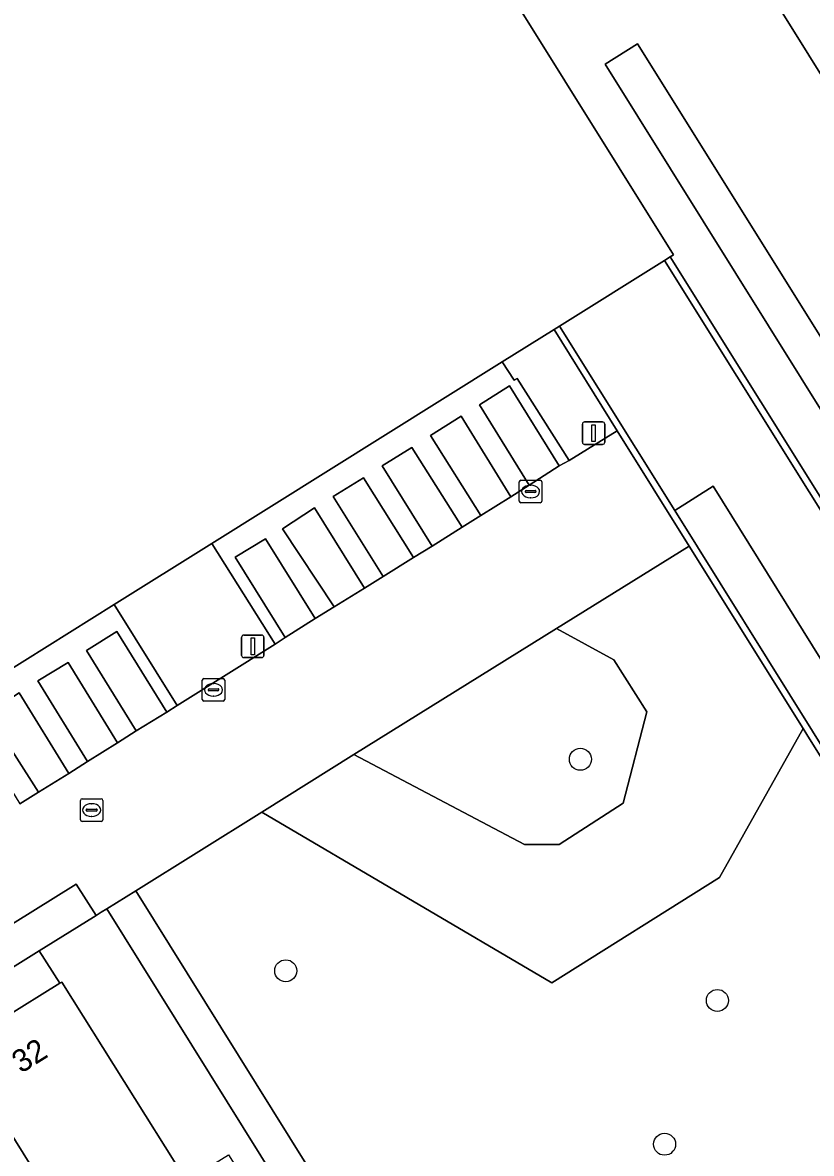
# Model space of a CAD drawing. Extents: x 159279 to 160377, y 384531 to 385888.
# Drawn here: x 159681.3 to 159716.4, y 385577.2 to 385627.3 of the extents above; entities that cross this region are included whole.
import ezdxf

# ---------------------------------------------------------------- set-up
doc = ezdxf.new("R2010")
doc.units = 0
for name, color, linetype in [('IMGEO_Boom', 7, 'Continuous'), ('IMGEO_Erf', 7, 'Continuous'), ('IMGEO_Groenvoorziening', 7, 'Continuous'), ('IMGEO_Kolk', 7, 'Continuous'), ('IMGEO_Lichtmast', 7, 'Continuous'), ('IMGEO_Muur', 7, 'Continuous'), ('IMGEO_Pand', 7, 'Continuous'), ('IMGEO_Pand_nummerreeks', 7, 'Continuous'), ('IMGEO_Parkeervlak_open', 7, 'Continuous'), ('IMGEO_Rijbaan_lokaal_gesloten', 7, 'Continuous'), ('IMGEO_Rijbaan_lokaal_halfverhard', 7, 'Continuous'), ('IMGEO_Rijbaan_lokaal_open', 7, 'Continuous'), ('IMGEO_Rioolput', 7, 'Continuous'), ('IMGEO_Voetpad_op_trap', 7, 'Continuous'), ('IMGEO_Voetpad_open', 7, 'Continuous')]:
    doc.layers.add(name, color=color, linetype=linetype)

msp = doc.modelspace()

# ---------------------------------------------------------------- linework, layer by layer
at = {"layer": 'IMGEO_Boom'}
for centre in [(159706.1, 385594.645), (159693.022, 385585.26), (159712.184, 385583.944), (159709.838, 385577.568)]:
    msp.add_circle(centre, 0.489, dxfattribs=at)
at = {"layer": 'IMGEO_Erf'}
msp.add_lwpolyline([(159680.524, 385583.168), (159682.993, 385584.707), (159682.072, 385586.145), (159658.916, 385571.703)], dxfattribs=at)
at = {"layer": 'IMGEO_Groenvoorziening'}
for points in [[(159708.643, 385626.383), (159707.2, 385625.482), (159717.354, 385609.227), (159718.797, 385610.128)], [(159704.934, 385613.712), (159702.631, 385612.273), (159703.167, 385611.469), (159703.289, 385611.546), (159705.601, 385607.897), (159707.738, 385609.224)], [(159689.732, 385604.213), (159685.403, 385601.508), (159688.203, 385597.028), (159692.545, 385599.755)], [(159709.045, 385596.755), (159707.588, 385599.055), (159705.045, 385600.444), (159696.041, 385594.863), (159703.62, 385590.866), (159705.159, 385590.868), (159708.006, 385592.693)], [(159685.075, 385588.008), (159684.83, 385587.856), (159684.609, 385587.718), (159684.49, 385587.644), (159682.072, 385586.145), (159682.993, 385584.707), (159683.075, 385584.758), (159688.61, 385575.938), (159690.481, 385577.102), (159700.691, 385560.803), (159702.564, 385557.813), (159705.313, 385553.428), (159705.192, 385553.352), (159706.033, 385552.051), (159706.348, 385552.256), (159706.683, 385552.474), (159707.085, 385552.735)]]:
    msp.add_lwpolyline(points, close=True, dxfattribs=at)
msp.add_lwpolyline([(159732.608, 385568.8), (159727.073, 385577.905), (159727.487, 385578.164), (159726.912, 385579.059), (159726.657, 385578.899), (159716.16, 385595.741), (159715.994, 385596.007), (159712.276, 385589.394), (159704.828, 385584.724), (159691.965, 385592.304), (159686.358, 385588.808), (159708.371, 385553.532)], dxfattribs=at)
at = {"layer": 'IMGEO_Kolk'}
for p, q in [((159703.39, 385606.099), (159703.39, 385606.951)), ((159703.465, 385607.025), (159704.317, 385607.025)), ((159703.878, 385606.805), (159703.903, 385606.805)), ((159704.391, 385606.951), (159704.391, 385606.099)), ((159703.649, 385606.519), (159703.649, 385606.531)), ((159704.087, 385606.482), (159703.689, 385606.482)), ((159703.692, 385606.568), (159704.09, 385606.568)), ((159703.901, 385606.245), (159703.876, 385606.245)), ((159704.133, 385606.531), (159704.133, 385606.519)), ((159704.317, 385606.025), (159703.465, 385606.025)), ((159689.314, 385597.301), (159689.314, 385598.153)), ((159689.389, 385598.227), (159690.241, 385598.227)), ((159690.315, 385598.153), (159690.315, 385597.301)), ((159689.573, 385597.721), (159689.573, 385597.733)), ((159690.011, 385597.684), (159689.613, 385597.684)), ((159689.616, 385597.77), (159690.014, 385597.77)), ((159689.802, 385598.007), (159689.827, 385598.007)), ((159690.057, 385597.733), (159690.057, 385597.721)), ((159690.241, 385597.227), (159689.389, 385597.227)), ((159689.825, 385597.447), (159689.8, 385597.447))]:
    msp.add_line(p, q, dxfattribs=at)
for points in [[(159703.39, 385606.099), (159703.39, 385606.951)], [(159703.465, 385607.025), (159704.317, 385607.025)], [(159704.391, 385606.951), (159704.391, 385606.099)], [(159704.317, 385606.025), (159703.465, 385606.025)], [(159689.314, 385597.301), (159689.314, 385598.153)], [(159689.389, 385598.227), (159690.241, 385598.227)], [(159690.315, 385598.153), (159690.315, 385597.301)], [(159690.241, 385597.227), (159689.389, 385597.227)]]:
    msp.add_lwpolyline(points, dxfattribs=at)
for centre, radius, start, end in [((159703.467, 385606.949), 0.0765, 91.552, 178.448), ((159703.467, 385606.949), 0.0765, 91.552, 178.448), ((159704.315, 385606.949), 0.0765, 1.552, 88.448), ((159704.315, 385606.949), 0.0765, 1.552, 88.448), ((159703.689, 385606.528), 0.0403, 85.8775, 175.7526), ((159703.686, 385606.518), 0.0366, 178.938, 274.7102), ((159704.09, 385606.525), 0.043, 264.8664, 352.4533), ((159704.094, 385606.53), 0.0386, 1.7309, 96.639), ((159703.467, 385606.101), 0.0765, 181.552, 268.448), ((159703.467, 385606.101), 0.0765, 181.552, 268.448), ((159704.315, 385606.101), 0.0765, 271.552, 358.448), ((159704.315, 385606.101), 0.0765, 271.552, 358.448), ((159689.391, 385598.151), 0.0765, 91.552, 178.448), ((159689.391, 385598.151), 0.0765, 91.552, 178.448), ((159690.239, 385598.151), 0.0765, 1.552, 88.448), ((159690.239, 385598.151), 0.0765, 1.552, 88.448), ((159689.613, 385597.73), 0.0403, 85.8775, 175.7526), ((159689.61, 385597.72), 0.0366, 178.938, 274.7102), ((159690.014, 385597.727), 0.043, 264.8664, 352.4533), ((159690.018, 385597.732), 0.0386, 1.7309, 96.639), ((159689.391, 385597.303), 0.0765, 181.552, 268.448), ((159689.391, 385597.303), 0.0765, 181.552, 268.448), ((159690.239, 385597.303), 0.0765, 271.552, 358.448), ((159690.239, 385597.303), 0.0765, 271.552, 358.448)]:
    msp.add_arc(centre, radius, start, end, dxfattribs=at)
for centre, major_axis, ratio, start_param, end_param in [((159703.877, 385606.525), (-0.387, 0.002), 0.722429, 4.712389, 7.853982), ((159703.902, 385606.525), (-0.39, 0.002), 0.717154, 1.570796, 4.712389), ((159689.801, 385597.727), (-0.387, 0.002), 0.722429, 4.712389, 7.853982), ((159689.826, 385597.727), (-0.39, 0.002), 0.717154, 1.570796, 4.712389)]:
    msp.add_ellipse(centre, major_axis=major_axis, ratio=ratio, start_param=start_param, end_param=end_param, dxfattribs=at)
at = {"layer": 'IMGEO_Lichtmast'}
for p, q in [((159706.19, 385608.713), (159706.19, 385609.513)), ((159706.19, 385609.513), (159706.19, 385608.713)), ((159706.29, 385609.613), (159707.08, 385609.613)), ((159707.08, 385609.613), (159706.29, 385609.613)), ((159707.18, 385609.513), (159707.18, 385608.713)), ((159707.18, 385608.713), (159707.18, 385609.513)), ((159707.08, 385608.613), (159706.29, 385608.613)), ((159706.29, 385608.613), (159707.08, 385608.613)), ((159691.16, 385600.154), (159691.95, 385600.154)), ((159691.95, 385600.154), (159691.16, 385600.154)), ((159691.06, 385599.254), (159691.06, 385600.054)), ((159691.06, 385600.054), (159691.06, 385599.254)), ((159692.05, 385600.054), (159692.05, 385599.254)), ((159692.05, 385599.254), (159692.05, 385600.054)), ((159691.95, 385599.154), (159691.16, 385599.154)), ((159691.16, 385599.154), (159691.95, 385599.154))]:
    msp.add_line(p, q, dxfattribs=at)
for points in [[(159706.61, 385609.488), (159706.76, 385609.488), (159706.76, 385608.738), (159706.61, 385608.738), (159706.61, 385609.488)], [(159691.48, 385600.029), (159691.63, 385600.029), (159691.63, 385599.279), (159691.48, 385599.279), (159691.48, 385600.029)]]:
    msp.add_lwpolyline(points, dxfattribs=at)
for centre, start, end in [((159706.29, 385609.513), 90, 180), ((159706.29, 385609.513), 90, 180), ((159707.08, 385609.513), 0, 90), ((159707.08, 385609.513), 360, 90), ((159706.29, 385608.713), 180, 270), ((159706.29, 385608.713), 180, 270), ((159707.08, 385608.713), 270, 0), ((159707.08, 385608.713), 270, 0), ((159691.16, 385600.054), 90, 180), ((159691.16, 385600.054), 90, 180), ((159691.95, 385600.054), 0, 90), ((159691.95, 385600.054), 360, 90), ((159691.16, 385599.254), 180, 270), ((159691.16, 385599.254), 180, 270), ((159691.95, 385599.254), 270, 0), ((159691.95, 385599.254), 270, 0)]:
    msp.add_arc(centre, 0.1, start, end, dxfattribs=at)
at = {"layer": 'IMGEO_Muur'}
for points in [[(159710.086, 385616.931), (159709.83, 385616.772), (159725.968, 385590.992), (159731.6, 385581.994), (159731.835, 385582.148), (159726.258, 385591.079)], [(159710.293, 385605.676), (159705.177, 385613.864), (159704.934, 385613.712), (159707.738, 385609.224), (159710.937, 385604.102), (159715.994, 385596.007), (159716.16, 385595.741), (159726.657, 385578.899), (159726.912, 385579.059), (159716.401, 385595.9)]]:
    msp.add_lwpolyline(points, close=True, dxfattribs=at)
at = {"layer": 'IMGEO_Pand'}
msp.add_lwpolyline([(159597.382, 385633.392), (159601.706, 385626.464), (159616.786, 385602.305), (159638.785, 385616.049), (159635.839, 385620.765), (159641.008, 385623.995), (159642.189, 385624.733), (159649.524, 385612.987), (159641.171, 385607.772), (159656.401, 385583.384), (159659.404, 385585.261), (159668.148, 385590.725), (159674.487, 385594.686), (159685.403, 385601.508), (159689.732, 385604.213), (159702.631, 385612.273), (159704.934, 385613.712), (159705.177, 385613.864), (159709.83, 385616.772), (159710.086, 385616.931), (159710.239, 385617.027), (159659.645, 385697.983)], dxfattribs=at)
for points in [[(159682.993, 385584.707), (159680.524, 385583.168), (159680.349, 385583.448), (159680.073, 385583.277), (159680.261, 385582.987), (159678.435, 385581.854), (159683.933, 385573.027), (159685.17, 385573.797), (159685.366, 385573.919), (159688.61, 385575.938), (159683.075, 385584.758)], [(159678.435, 385581.854), (159676.305, 385580.532), (159676.124, 385580.833), (159675.839, 385580.657), (159676.042, 385580.354), (159673.764, 385578.934), (159679.257, 385570.114), (159683.933, 385573.027)]]:
    msp.add_lwpolyline(points, close=True, dxfattribs=at)
at = {"layer": 'IMGEO_Parkeervlak_open'}
for points in [[(159703.828, 385606.8), (159705.159, 385607.662), (159702.949, 385611.207), (159701.629, 385610.376)], [(159701.681, 385605.456), (159703.016, 385606.288), (159700.803, 385609.873), (159699.446, 385609.008)], [(159699.516, 385604.107), (159700.858, 385604.949), (159698.624, 385608.477), (159697.295, 385607.663)], [(159695.121, 385606.304), (159697.344, 385602.748), (159698.69, 385603.592), (159696.471, 385607.131)], [(159695.166, 385601.402), (159696.51, 385602.242), (159694.298, 385605.802), (159692.878, 385604.864)], [(159692.992, 385600.051), (159694.334, 385600.885), (159692.115, 385604.429), (159690.782, 385603.619)], [(159686.385, 385595.906), (159687.743, 385596.732), (159685.525, 385600.312), (159684.174, 385599.475)], [(159684.217, 385594.545), (159685.558, 385595.382), (159683.355, 385598.946), (159682.019, 385598.12)], [(159681.179, 385597.59), (159679.787, 385596.684), (159682.049, 385593.19), (159683.397, 385594.019)], [(159686.358, 385588.808), (159685.075, 385588.008), (159707.085, 385552.735), (159708.371, 385553.532)]]:
    msp.add_lwpolyline(points, close=True, dxfattribs=at)
at = {"layer": 'IMGEO_Rijbaan_lokaal_gesloten'}
msp.add_lwpolyline([(159650.536, 385749.873), (159653.936, 385751.958), (159653.699, 385752.344), (159671.482, 385763.253), (159667.773, 385768.57), (159651.134, 385758.25), (159649.545, 385757.265), (159647.04, 385755.711), (159638.516, 385750.252), (159716.247, 385625.882), (159728.276, 385606.603), (159739.992, 385587.827), (159742.058, 385584.516), (159746.439, 385577.457), (159752.959, 385581.523), (159748.768, 385588.15)], dxfattribs=at)
msp.add_lwpolyline([(159709.83, 385616.772), (159705.177, 385613.864), (159710.293, 385605.676), (159711.994, 385606.758), (159722.808, 385589.392), (159728.566, 385580.145), (159729.17, 385579.176), (159728.913, 385579.017), (159727.733, 385578.318), (159727.487, 385578.164), (159727.073, 385577.905), (159732.608, 385568.8), (159737.803, 385572.056), (159732.621, 385580.34), (159732.166, 385581.077), (159731.6, 385581.994), (159725.968, 385590.992)], close=True, dxfattribs=at)
at = {"layer": 'IMGEO_Rijbaan_lokaal_halfverhard'}
msp.add_lwpolyline([(159715.994, 385596.007), (159710.937, 385604.102), (159705.045, 385600.444), (159707.588, 385599.055), (159709.045, 385596.755), (159708.006, 385592.693), (159705.159, 385590.868), (159703.62, 385590.866), (159696.041, 385594.863), (159691.965, 385592.304), (159704.828, 385584.724), (159712.276, 385589.394)], close=True, dxfattribs=at)
at = {"layer": 'IMGEO_Rijbaan_lokaal_open'}
for points in [[(159705.045, 385600.444), (159710.937, 385604.102), (159707.738, 385609.224), (159705.601, 385607.897), (159705.159, 385607.662), (159703.828, 385606.8), (159703.016, 385606.288), (159701.681, 385605.456), (159700.858, 385604.949), (159699.516, 385604.107), (159698.69, 385603.592), (159697.344, 385602.748), (159696.51, 385602.242), (159695.166, 385601.402), (159694.334, 385600.885), (159692.992, 385600.051), (159692.545, 385599.755), (159688.203, 385597.028), (159687.743, 385596.732), (159686.385, 385595.906), (159685.558, 385595.382), (159684.217, 385594.545), (159683.397, 385594.019), (159682.049, 385593.19), (159681.22, 385592.664)], [(159653.097, 385568.069), (159654.003, 385568.639), (159653.16, 385570.084), (159657.946, 385573.074), (159683.71, 385589.109), (159684.609, 385587.718), (159684.83, 385587.856), (159685.075, 385588.008), (159686.358, 385588.808), (159691.965, 385592.304), (159696.041, 385594.863), (159705.045, 385600.444)]]:
    msp.add_lwpolyline(points, dxfattribs=at)
at = {"layer": 'IMGEO_Rioolput'}
for p, q in [((159683.903, 385591.966), (159683.903, 385592.818)), ((159683.978, 385592.892), (159684.83, 385592.892)), ((159684.391, 385592.672), (159684.416, 385592.672)), ((159684.904, 385592.818), (159684.904, 385591.966)), ((159684.162, 385592.386), (159684.162, 385592.398)), ((159684.6, 385592.349), (159684.202, 385592.349)), ((159684.205, 385592.435), (159684.603, 385592.435)), ((159684.414, 385592.112), (159684.389, 385592.112)), ((159684.646, 385592.398), (159684.646, 385592.386)), ((159684.83, 385591.892), (159683.978, 385591.892))]:
    msp.add_line(p, q, dxfattribs=at)
for points in [[(159683.903, 385591.966), (159683.903, 385592.818)], [(159683.978, 385592.892), (159684.83, 385592.892)], [(159684.904, 385592.818), (159684.904, 385591.966)], [(159684.83, 385591.892), (159683.978, 385591.892)]]:
    msp.add_lwpolyline(points, dxfattribs=at)
for centre, radius, start, end in [((159683.98, 385592.816), 0.0765, 91.552, 178.448), ((159683.98, 385592.816), 0.0765, 91.552, 178.448), ((159684.828, 385592.816), 0.0765, 1.552, 88.448), ((159684.828, 385592.816), 0.0765, 1.552, 88.448), ((159684.202, 385592.395), 0.0403, 85.8775, 175.7526), ((159684.199, 385592.385), 0.0366, 178.938, 274.7102), ((159684.603, 385592.392), 0.043, 264.8664, 352.4533), ((159684.607, 385592.397), 0.0386, 1.7309, 96.639), ((159683.98, 385591.968), 0.0765, 181.552, 268.448), ((159683.98, 385591.968), 0.0765, 181.552, 268.448), ((159684.828, 385591.968), 0.0765, 271.552, 358.448), ((159684.828, 385591.968), 0.0765, 271.552, 358.448)]:
    msp.add_arc(centre, radius, start, end, dxfattribs=at)
for centre, major_axis, ratio, start_param, end_param in [((159684.39, 385592.392), (-0.387, 0.002), 0.722429, 4.712389, 7.853982), ((159684.415, 385592.392), (-0.39, 0.002), 0.717154, 1.570796, 4.712389)]:
    msp.add_ellipse(centre, major_axis=major_axis, ratio=ratio, start_param=start_param, end_param=end_param, dxfattribs=at)
at = {"layer": 'IMGEO_Voetpad_op_trap'}
msp.add_lwpolyline([(159710.293, 385605.676), (159716.401, 385595.9), (159726.912, 385579.059), (159727.487, 385578.164), (159727.733, 385578.318), (159727.209, 385579.176), (159728.385, 385579.919), (159728.913, 385579.017), (159729.17, 385579.176), (159728.566, 385580.145), (159722.808, 385589.392), (159711.994, 385606.758)], close=True, dxfattribs=at)
at = {"layer": 'IMGEO_Voetpad_open'}
for points in [[(159742.058, 385584.516), (159739.992, 385587.827), (159736.198, 385585.464), (159724.502, 385604.254), (159728.276, 385606.603), (159716.247, 385625.882), (159638.516, 385750.252)], [(159659.645, 385697.983), (159710.239, 385617.027), (159710.086, 385616.931), (159726.258, 385591.079), (159731.835, 385582.148), (159731.6, 385581.994), (159732.166, 385581.077)]]:
    msp.add_lwpolyline(points, dxfattribs=at)
for points in [[(159708.643, 385626.383), (159718.797, 385610.128), (159717.354, 385609.227), (159707.2, 385625.482)], [(159705.159, 385607.662), (159705.601, 385607.897), (159703.289, 385611.546), (159703.167, 385611.469), (159702.631, 385612.273), (159689.732, 385604.213), (159692.545, 385599.755), (159692.992, 385600.051), (159690.782, 385603.619), (159692.115, 385604.429), (159694.334, 385600.885), (159695.166, 385601.402), (159692.878, 385604.864), (159694.298, 385605.802), (159696.51, 385602.242), (159697.344, 385602.748), (159695.121, 385606.304), (159696.471, 385607.131), (159698.69, 385603.592), (159699.516, 385604.107), (159697.295, 385607.663), (159698.624, 385608.477), (159700.858, 385604.949), (159701.681, 385605.456), (159699.446, 385609.008), (159700.803, 385609.873), (159703.016, 385606.288), (159703.828, 385606.8), (159701.629, 385610.376), (159702.949, 385611.207)], [(159687.743, 385596.732), (159688.203, 385597.028), (159685.403, 385601.508), (159674.487, 385594.686), (159677.29, 385590.239), (159677.738, 385590.501), (159675.489, 385594.052), (159676.836, 385594.891), (159679.053, 385591.332), (159679.881, 385591.834), (159677.652, 385595.402), (159679.029, 385596.227), (159681.22, 385592.664), (159682.049, 385593.19), (159679.787, 385596.684), (159681.179, 385597.59), (159683.397, 385594.019), (159684.217, 385594.545), (159682.019, 385598.12), (159683.355, 385598.946), (159685.558, 385595.382), (159686.385, 385595.906), (159684.174, 385599.475), (159685.525, 385600.312)], [(159682.072, 385586.145), (159684.49, 385587.644), (159684.609, 385587.718), (159683.71, 385589.109), (159657.946, 385573.074), (159653.16, 385570.084), (159654.003, 385568.639), (159656.261, 385570.047), (159658.916, 385571.703)]]:
    msp.add_lwpolyline(points, close=True, dxfattribs=at)

# ---------------------------------------------------------------- texts
at = {"layer": 'IMGEO_Pand_nummerreeks'}
msp.add_text('32', height=1, rotation=31.9367, dxfattribs=at).set_placement((159681.266, 385580.685))

doc.saveas('drawing.dxf')
